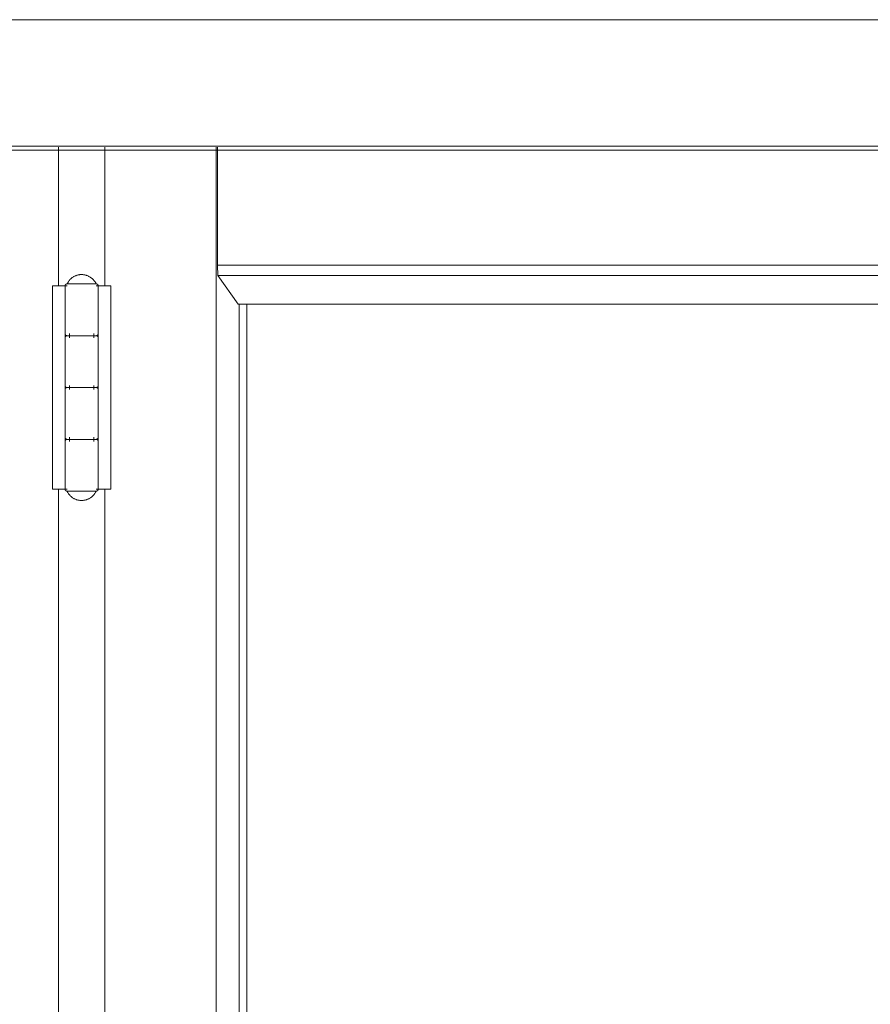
# Model space of a CAD drawing. Header units: inches. Extents: x 424 to 2043, y -237 to 445.
# Tile 902 of 965: x 983.008 to 983.418, y 224.475 to 224.95. Entities that reach past the tile are written whole.
import ezdxf

# ---------------------------------------------------------------- set-up
doc = ezdxf.new("R2010")
doc.units = ezdxf.units.IN
doc.header["$MEASUREMENT"] = 0
doc.layers.add('A-DOOR', color=31, linetype='Continuous', lineweight=9)
doc.layers.add('A-WALL', color=113, linetype='Continuous', lineweight=9)

# ---------------------------------------------------------------- blocks, each defined once
blk = doc.blocks.new('5-panel_Bi-fold_external_door_10806 - Type 1-V66-Section 2')
at = {"layer": 'A-DOOR'}
for p, q in [((26.71178, 8.4), (31.62378, 8.4)), ((26.71178, 8.33902), (31.62378, 8.33902)), ((26.71178, 8.337), (31.62378, 8.337)), ((28.95766, 8.27154), (28.95766, 8.33857)), ((28.98006, 8.33857), (28.98006, 8.27154)), ((29.0338, 8.33857), (29.0338, 7.1)), ((29.0345, 8.28156), (29.0345, 8.33857)), ((29.03456, 8.27659), (29.0345, 8.28156)), ((29.0345, 8.28156), (29.62013, 8.28156)), ((29.04436, 8.26274), (29.03456, 8.27659)), ((29.03456, 8.27659), (29.62013, 8.27659)), ((28.95483, 8.27154), (28.95911, 8.27154)), ((28.95483, 8.17354), (28.95483, 8.27154)), ((28.95911, 8.27154), (28.96086, 8.27154)), ((28.96086, 8.27154), (28.96086, 8.24854)), ((28.96086, 8.27154), (28.96184, 8.27154)), ((28.96086, 8.17354), (28.96086, 8.27154)), ((28.96886, 8.27254), (28.9628, 8.27254)), ((28.97492, 8.27254), (28.96886, 8.27254)), ((28.97588, 8.27154), (28.97686, 8.27154)), ((28.97686, 8.24854), (28.97686, 8.27154)), ((28.97686, 8.27154), (28.97862, 8.27154)), ((28.97686, 8.27154), (28.97686, 8.17354)), ((28.97862, 8.27154), (28.98289, 8.27154)), ((28.98289, 8.27154), (28.98289, 8.17354)), ((29.04436, 8.26274), (29.62013, 8.26274)), ((29.04495, 8.26274), (29.04495, 7.1)), ((29.04852, 8.26274), (29.04852, 7.1)), ((28.96086, 8.24654), (28.96086, 8.22354)), ((28.96886, 8.24754), (28.9628, 8.24754)), ((28.9628, 8.24754), (28.96886, 8.24754)), ((28.96304, 8.24654), (28.96304, 8.24854)), ((28.96886, 8.24754), (28.97492, 8.24754)), ((28.97492, 8.24754), (28.96886, 8.24754)), ((28.97469, 8.24854), (28.97469, 8.24654)), ((28.97686, 8.22354), (28.97686, 8.24654)), ((28.96304, 8.22154), (28.96304, 8.22354)), ((28.97469, 8.22354), (28.97469, 8.22154)), ((28.96086, 8.22154), (28.96086, 8.19854)), ((28.96886, 8.22254), (28.9628, 8.22254)), ((28.9628, 8.22254), (28.96886, 8.22254)), ((28.96886, 8.22254), (28.97492, 8.22254)), ((28.97492, 8.22254), (28.96886, 8.22254)), ((28.97686, 8.19854), (28.97686, 8.22154)), ((28.96086, 8.19654), (28.96086, 8.17354)), ((28.96886, 8.19754), (28.9628, 8.19754)), ((28.9628, 8.19754), (28.96886, 8.19754)), ((28.96304, 8.19654), (28.96304, 8.19854)), ((28.96886, 8.19754), (28.97492, 8.19754)), ((28.97492, 8.19754), (28.96886, 8.19754)), ((28.97469, 8.19854), (28.97469, 8.19654)), ((28.97686, 8.17354), (28.97686, 8.19654)), ((28.95911, 8.17354), (28.95483, 8.17354)), ((28.95766, 7.1), (28.95766, 8.17354)), ((28.96086, 8.17354), (28.95911, 8.17354)), ((28.96184, 8.17354), (28.96086, 8.17354)), ((28.9628, 8.17254), (28.96886, 8.17254)), ((28.96886, 8.17254), (28.97492, 8.17254)), ((28.97686, 8.17354), (28.97588, 8.17354)), ((28.97862, 8.17354), (28.97686, 8.17354)), ((28.98289, 8.17354), (28.97862, 8.17354)), ((28.98006, 8.17354), (28.98006, 7.1))]:
    blk.add_line(p, q, dxfattribs=at)
at = {"layer": 'A-DOOR', "flags": 128}
for points in [[(28.96186, 8.27254), (28.96199, 8.27282), (28.96214, 8.27309), (28.96229, 8.27335), (28.96246, 8.27361), (28.96263, 8.27387), (28.96282, 8.27411), (28.96302, 8.27435), (28.96322, 8.27458), (28.96343, 8.2748), (28.96366, 8.27501), (28.96389, 8.27522), (28.96413, 8.27541), (28.96437, 8.2756), (28.96463, 8.27577), (28.96489, 8.27593), (28.96515, 8.27609), (28.96543, 8.27623), (28.9657, 8.27636), (28.96599, 8.27648), (28.96628, 8.27659), (28.96657, 8.27669), (28.96686, 8.27678), (28.96716, 8.27685), (28.96746, 8.27691), (28.96777, 8.27696), (28.96807, 8.277), (28.96838, 8.27702), (28.96869, 8.27704), (28.96886, 8.27704)], [(28.96886, 8.27704), (28.96917, 8.27703), (28.96948, 8.27701), (28.96978, 8.27698), (28.97009, 8.27694), (28.97039, 8.27689), (28.97069, 8.27682), (28.97099, 8.27674), (28.97128, 8.27665), (28.97157, 8.27655), (28.97186, 8.27643), (28.97214, 8.27631), (28.97241, 8.27617), (28.97268, 8.27602), (28.97295, 8.27586), (28.97321, 8.2757), (28.97346, 8.27552), (28.9737, 8.27533), (28.97393, 8.27513), (28.97416, 8.27492), (28.97438, 8.27471), (28.97459, 8.27448), (28.97479, 8.27425), (28.97498, 8.27401), (28.97516, 8.27376), (28.97534, 8.2735), (28.9755, 8.27324), (28.97565, 8.27297), (28.97579, 8.2727), (28.97586, 8.27254)], [(28.96086, 8.27154), (28.96086, 8.27158), (28.96086, 8.27162), (28.96087, 8.27166), (28.96087, 8.2717), (28.96088, 8.27174), (28.96089, 8.27178), (28.9609, 8.27182), (28.96091, 8.27185), (28.96092, 8.27189), (28.96094, 8.27193), (28.96096, 8.27197), (28.96097, 8.272), (28.96099, 8.27204), (28.96101, 8.27207), (28.96104, 8.2721), (28.96106, 8.27214), (28.96108, 8.27217), (28.96111, 8.2722), (28.96114, 8.27223), (28.96116, 8.27226), (28.96119, 8.27228), (28.96122, 8.27231), (28.96125, 8.27233), (28.96129, 8.27236), (28.96132, 8.27238), (28.96135, 8.2724), (28.96139, 8.27242), (28.96142, 8.27244), (28.96146, 8.27246), (28.9615, 8.27247), (28.96154, 8.27248), (28.96157, 8.2725), (28.96161, 8.27251), (28.96165, 8.27252), (28.96169, 8.27252), (28.96173, 8.27253), (28.96177, 8.27253), (28.96181, 8.27254), (28.96185, 8.27254), (28.96186, 8.27254)], [(28.96886, 8.27254), (28.96858, 8.27254), (28.9683, 8.27254), (28.96802, 8.27254), (28.96775, 8.27254), (28.96747, 8.27254), (28.9672, 8.27254), (28.96693, 8.27254), (28.96666, 8.27254), (28.96639, 8.27254), (28.96613, 8.27254), (28.96588, 8.27254), (28.96563, 8.27254), (28.96538, 8.27254), (28.96514, 8.27254), (28.96491, 8.27254), (28.96468, 8.27254), (28.96446, 8.27254), (28.96424, 8.27254), (28.96404, 8.27254), (28.96384, 8.27254), (28.96365, 8.27254), (28.96347, 8.27254), (28.96329, 8.27254), (28.96313, 8.27254), (28.96297, 8.27254), (28.96282, 8.27254), (28.96269, 8.27254), (28.96256, 8.27254), (28.96244, 8.27254), (28.96234, 8.27254), (28.96224, 8.27254), (28.96215, 8.27254), (28.96208, 8.27254), (28.96202, 8.27254), (28.96196, 8.27254), (28.96192, 8.27254), (28.96189, 8.27254), (28.96187, 8.27254), (28.96186, 8.27254)], [(28.96186, 8.27254), (28.96187, 8.27254), (28.96188, 8.27254), (28.96191, 8.27254), (28.96195, 8.27254), (28.962, 8.27254), (28.96206, 8.27254), (28.96213, 8.27254), (28.96222, 8.27254), (28.96231, 8.27254), (28.96241, 8.27254), (28.96253, 8.27254), (28.96265, 8.27254), (28.96279, 8.27254), (28.96293, 8.27254), (28.96308, 8.27254), (28.96325, 8.27254), (28.96342, 8.27254)], [(28.97586, 8.27254), (28.97586, 8.27254), (28.97584, 8.27254), (28.97581, 8.27254), (28.97577, 8.27254), (28.97572, 8.27254), (28.97566, 8.27254), (28.97559, 8.27254), (28.97551, 8.27254), (28.97541, 8.27254), (28.97531, 8.27254), (28.97519, 8.27254), (28.97507, 8.27254), (28.97494, 8.27254), (28.97479, 8.27254), (28.97464, 8.27254), (28.97448, 8.27254), (28.9743, 8.27254), (28.97412, 8.27254), (28.97393, 8.27254), (28.97374, 8.27254), (28.97353, 8.27254), (28.97332, 8.27254), (28.9731, 8.27254), (28.97288, 8.27254), (28.97264, 8.27254), (28.9724, 8.27254), (28.97216, 8.27254), (28.97191, 8.27254), (28.97166, 8.27254), (28.9714, 8.27254), (28.97113, 8.27254), (28.97087, 8.27254), (28.9706, 8.27254), (28.97033, 8.27254), (28.97005, 8.27254), (28.96977, 8.27254), (28.9695, 8.27254), (28.96922, 8.27254), (28.96894, 8.27254), (28.96886, 8.27254)], [(28.97443, 8.27254), (28.9746, 8.27254), (28.97475, 8.27254), (28.9749, 8.27254), (28.97503, 8.27254), (28.97516, 8.27254), (28.97528, 8.27254), (28.97538, 8.27254), (28.97548, 8.27254), (28.97557, 8.27254), (28.97564, 8.27254), (28.97571, 8.27254), (28.97576, 8.27254), (28.9758, 8.27254), (28.97583, 8.27254), (28.97585, 8.27254), (28.97586, 8.27254)], [(28.97586, 8.27254), (28.9759, 8.27254), (28.97594, 8.27254), (28.97598, 8.27253), (28.97602, 8.27253), (28.97606, 8.27252), (28.9761, 8.27251), (28.97614, 8.2725), (28.97618, 8.27249), (28.97621, 8.27247), (28.97625, 8.27246), (28.97629, 8.27244), (28.97632, 8.27243), (28.97636, 8.27241), (28.97639, 8.27239), (28.97643, 8.27236), (28.97646, 8.27234), (28.97649, 8.27232), (28.97652, 8.27229), (28.97655, 8.27226), (28.97658, 8.27224), (28.97661, 8.27221), (28.97663, 8.27218), (28.97666, 8.27214), (28.97668, 8.27211), (28.9767, 8.27208), (28.97672, 8.27205), (28.97674, 8.27201), (28.97676, 8.27197), (28.97678, 8.27194), (28.97679, 8.2719), (28.97681, 8.27186), (28.97682, 8.27183), (28.97683, 8.27179), (28.97684, 8.27175), (28.97685, 8.27171), (28.97685, 8.27167), (28.97686, 8.27163), (28.97686, 8.27159), (28.97686, 8.27155), (28.97686, 8.27154)], [(28.96186, 8.24754), (28.96182, 8.24754), (28.96178, 8.24754), (28.96174, 8.24755), (28.9617, 8.24755), (28.96166, 8.24756), (28.96162, 8.24757), (28.96158, 8.24758), (28.96155, 8.24759), (28.96151, 8.2476), (28.96147, 8.24762), (28.96143, 8.24763), (28.9614, 8.24765), (28.96136, 8.24767), (28.96133, 8.24769), (28.9613, 8.24771), (28.96126, 8.24774), (28.96123, 8.24776), (28.9612, 8.24779), (28.96117, 8.24781), (28.96114, 8.24784), (28.96112, 8.24787), (28.96109, 8.2479), (28.96107, 8.24793), (28.96104, 8.24797), (28.96102, 8.248), (28.961, 8.24803), (28.96098, 8.24807), (28.96096, 8.2481), (28.96094, 8.24814), (28.96093, 8.24818), (28.96091, 8.24821), (28.9609, 8.24825), (28.96089, 8.24829), (28.96088, 8.24833), (28.96088, 8.24837), (28.96087, 8.24841), (28.96086, 8.24845), (28.96086, 8.24849), (28.96086, 8.24853), (28.96086, 8.24854)], [(28.96086, 8.24654), (28.96086, 8.24658), (28.96086, 8.24662), (28.96087, 8.24666), (28.96087, 8.2467), (28.96088, 8.24674), (28.96089, 8.24678), (28.9609, 8.24682), (28.96091, 8.24685), (28.96092, 8.24689), (28.96094, 8.24693), (28.96096, 8.24697), (28.96097, 8.247), (28.96099, 8.24704), (28.96101, 8.24707), (28.96104, 8.2471), (28.96106, 8.24714), (28.96108, 8.24717), (28.96111, 8.2472), (28.96114, 8.24723), (28.96116, 8.24726), (28.96119, 8.24728), (28.96122, 8.24731), (28.96125, 8.24733), (28.96129, 8.24736), (28.96132, 8.24738), (28.96135, 8.2474), (28.96139, 8.24742), (28.96142, 8.24744), (28.96146, 8.24746), (28.9615, 8.24747), (28.96154, 8.24748), (28.96157, 8.2475), (28.96161, 8.24751), (28.96165, 8.24752), (28.96169, 8.24752), (28.96173, 8.24753), (28.96177, 8.24753), (28.96181, 8.24754), (28.96185, 8.24754), (28.96186, 8.24754)], [(28.96886, 8.24754), (28.96858, 8.24754), (28.9683, 8.24754), (28.96802, 8.24754), (28.96775, 8.24754), (28.96747, 8.24754), (28.9672, 8.24754), (28.96693, 8.24754), (28.96666, 8.24754), (28.96639, 8.24754), (28.96613, 8.24754), (28.96588, 8.24754), (28.96563, 8.24754), (28.96538, 8.24754), (28.96514, 8.24754), (28.96491, 8.24754), (28.96468, 8.24754), (28.96446, 8.24754), (28.96424, 8.24754), (28.96404, 8.24754), (28.96384, 8.24754), (28.96365, 8.24754), (28.96347, 8.24754), (28.96329, 8.24754), (28.96313, 8.24754), (28.96297, 8.24754), (28.96282, 8.24754), (28.96269, 8.24754), (28.96256, 8.24754), (28.96244, 8.24754), (28.96234, 8.24754), (28.96224, 8.24754), (28.96215, 8.24754), (28.96208, 8.24754), (28.96202, 8.24754), (28.96196, 8.24754), (28.96192, 8.24754), (28.96189, 8.24754), (28.96187, 8.24754), (28.96186, 8.24754)], [(28.96186, 8.24754), (28.96187, 8.24754), (28.96188, 8.24754), (28.96191, 8.24754), (28.96195, 8.24754), (28.962, 8.24754), (28.96206, 8.24754), (28.96213, 8.24754), (28.96222, 8.24754), (28.96231, 8.24754), (28.96241, 8.24754), (28.96253, 8.24754), (28.96265, 8.24754), (28.96279, 8.24754), (28.96293, 8.24754), (28.96308, 8.24754), (28.96325, 8.24754), (28.96342, 8.24754), (28.9636, 8.24754), (28.96379, 8.24754), (28.96398, 8.24754), (28.96419, 8.24754), (28.9644, 8.24754), (28.96462, 8.24754), (28.96485, 8.24754), (28.96508, 8.24754), (28.96532, 8.24754), (28.96556, 8.24754), (28.96581, 8.24754), (28.96607, 8.24754), (28.96632, 8.24754), (28.96659, 8.24754), (28.96685, 8.24754), (28.96712, 8.24754), (28.9674, 8.24754), (28.96767, 8.24754), (28.96795, 8.24754), (28.96823, 8.24754), (28.96851, 8.24754), (28.96879, 8.24754), (28.96886, 8.24754)], [(28.96886, 8.24754), (28.96858, 8.24754), (28.9683, 8.24754), (28.96802, 8.24754), (28.96775, 8.24754), (28.96747, 8.24754), (28.9672, 8.24754), (28.96693, 8.24754), (28.96666, 8.24754), (28.96639, 8.24754), (28.96613, 8.24754), (28.96588, 8.24754), (28.96563, 8.24754), (28.96538, 8.24754), (28.96514, 8.24754), (28.96491, 8.24754), (28.96468, 8.24754), (28.96446, 8.24754), (28.96424, 8.24754), (28.96404, 8.24754), (28.96384, 8.24754), (28.96365, 8.24754), (28.96347, 8.24754), (28.96329, 8.24754), (28.96313, 8.24754), (28.96297, 8.24754), (28.96282, 8.24754), (28.96269, 8.24754), (28.96256, 8.24754), (28.96244, 8.24754), (28.96234, 8.24754), (28.96224, 8.24754), (28.96215, 8.24754), (28.96208, 8.24754), (28.96202, 8.24754), (28.96196, 8.24754), (28.96192, 8.24754), (28.96189, 8.24754), (28.96187, 8.24754), (28.96186, 8.24754)], [(28.96186, 8.24754), (28.96187, 8.24754), (28.96188, 8.24754), (28.96191, 8.24754), (28.96195, 8.24754), (28.962, 8.24754), (28.96206, 8.24754), (28.96213, 8.24754), (28.96222, 8.24754), (28.96231, 8.24754), (28.96241, 8.24754), (28.96253, 8.24754), (28.96265, 8.24754), (28.96279, 8.24754), (28.96293, 8.24754), (28.96308, 8.24754), (28.96325, 8.24754), (28.96342, 8.24754), (28.9636, 8.24754), (28.96379, 8.24754), (28.96398, 8.24754), (28.96419, 8.24754), (28.9644, 8.24754), (28.96462, 8.24754), (28.96485, 8.24754), (28.96508, 8.24754), (28.96532, 8.24754), (28.96556, 8.24754), (28.96581, 8.24754), (28.96607, 8.24754), (28.96632, 8.24754), (28.96659, 8.24754), (28.96685, 8.24754), (28.96712, 8.24754), (28.9674, 8.24754), (28.96767, 8.24754), (28.96795, 8.24754), (28.96823, 8.24754), (28.96851, 8.24754), (28.96879, 8.24754), (28.96886, 8.24754)], [(28.96886, 8.24754), (28.96914, 8.24754), (28.96942, 8.24754), (28.9697, 8.24754), (28.96998, 8.24754), (28.97025, 8.24754), (28.97052, 8.24754), (28.9708, 8.24754), (28.97106, 8.24754), (28.97133, 8.24754), (28.97159, 8.24754), (28.97184, 8.24754), (28.97209, 8.24754), (28.97234, 8.24754), (28.97258, 8.24754), (28.97281, 8.24754), (28.97304, 8.24754), (28.97326, 8.24754), (28.97348, 8.24754), (28.97368, 8.24754), (28.97388, 8.24754), (28.97407, 8.24754), (28.97426, 8.24754), (28.97443, 8.24754), (28.9746, 8.24754), (28.97475, 8.24754), (28.9749, 8.24754), (28.97503, 8.24754), (28.97516, 8.24754), (28.97528, 8.24754), (28.97538, 8.24754), (28.97548, 8.24754), (28.97557, 8.24754), (28.97564, 8.24754), (28.97571, 8.24754), (28.97576, 8.24754), (28.9758, 8.24754), (28.97583, 8.24754), (28.97585, 8.24754), (28.97586, 8.24754)], [(28.97586, 8.24754), (28.97586, 8.24754), (28.97584, 8.24754), (28.97581, 8.24754), (28.97577, 8.24754), (28.97572, 8.24754), (28.97566, 8.24754), (28.97559, 8.24754), (28.97551, 8.24754), (28.97541, 8.24754), (28.97531, 8.24754), (28.97519, 8.24754), (28.97507, 8.24754), (28.97494, 8.24754), (28.97479, 8.24754), (28.97464, 8.24754), (28.97448, 8.24754), (28.9743, 8.24754), (28.97412, 8.24754), (28.97393, 8.24754), (28.97374, 8.24754), (28.97353, 8.24754), (28.97332, 8.24754), (28.9731, 8.24754), (28.97288, 8.24754), (28.97264, 8.24754), (28.9724, 8.24754), (28.97216, 8.24754), (28.97191, 8.24754), (28.97166, 8.24754), (28.9714, 8.24754), (28.97113, 8.24754), (28.97087, 8.24754), (28.9706, 8.24754), (28.97033, 8.24754), (28.97005, 8.24754), (28.96977, 8.24754), (28.9695, 8.24754), (28.96922, 8.24754), (28.96894, 8.24754), (28.96886, 8.24754)], [(28.96886, 8.24754), (28.96914, 8.24754), (28.96942, 8.24754), (28.9697, 8.24754), (28.96998, 8.24754), (28.97025, 8.24754), (28.97052, 8.24754), (28.9708, 8.24754), (28.97106, 8.24754), (28.97133, 8.24754), (28.97159, 8.24754), (28.97184, 8.24754), (28.97209, 8.24754), (28.97234, 8.24754), (28.97258, 8.24754), (28.97281, 8.24754), (28.97304, 8.24754), (28.97326, 8.24754), (28.97348, 8.24754), (28.97368, 8.24754), (28.97388, 8.24754), (28.97407, 8.24754), (28.97426, 8.24754), (28.97443, 8.24754), (28.9746, 8.24754), (28.97475, 8.24754), (28.9749, 8.24754), (28.97503, 8.24754), (28.97516, 8.24754), (28.97528, 8.24754), (28.97538, 8.24754), (28.97548, 8.24754), (28.97557, 8.24754), (28.97564, 8.24754), (28.97571, 8.24754), (28.97576, 8.24754), (28.9758, 8.24754), (28.97583, 8.24754), (28.97585, 8.24754), (28.97586, 8.24754)], [(28.97586, 8.24754), (28.97586, 8.24754), (28.97584, 8.24754), (28.97581, 8.24754), (28.97577, 8.24754), (28.97572, 8.24754), (28.97566, 8.24754), (28.97559, 8.24754), (28.97551, 8.24754), (28.97541, 8.24754), (28.97531, 8.24754), (28.97519, 8.24754), (28.97507, 8.24754), (28.97494, 8.24754), (28.97479, 8.24754), (28.97464, 8.24754), (28.97448, 8.24754), (28.9743, 8.24754), (28.97412, 8.24754), (28.97393, 8.24754), (28.97374, 8.24754), (28.97353, 8.24754), (28.97332, 8.24754), (28.9731, 8.24754), (28.97288, 8.24754), (28.97264, 8.24754), (28.9724, 8.24754), (28.97216, 8.24754), (28.97191, 8.24754), (28.97166, 8.24754), (28.9714, 8.24754), (28.97113, 8.24754), (28.97087, 8.24754), (28.9706, 8.24754), (28.97033, 8.24754), (28.97005, 8.24754), (28.96977, 8.24754), (28.9695, 8.24754), (28.96922, 8.24754), (28.96894, 8.24754), (28.96886, 8.24754)], [(28.97686, 8.24854), (28.97686, 8.2485), (28.97686, 8.24846), (28.97685, 8.24842), (28.97685, 8.24838), (28.97684, 8.24834), (28.97683, 8.2483), (28.97682, 8.24826), (28.97681, 8.24822), (28.9768, 8.24819), (28.97678, 8.24815), (28.97677, 8.24811), (28.97675, 8.24808), (28.97673, 8.24804), (28.97671, 8.24801), (28.97669, 8.24797), (28.97666, 8.24794), (28.97664, 8.24791), (28.97661, 8.24788), (28.97659, 8.24785), (28.97656, 8.24782), (28.97653, 8.24779), (28.9765, 8.24777), (28.97647, 8.24774), (28.97643, 8.24772), (28.9764, 8.2477), (28.97637, 8.24768), (28.97633, 8.24766), (28.9763, 8.24764), (28.97626, 8.24762), (28.97622, 8.24761), (28.97619, 8.24759), (28.97615, 8.24758), (28.97611, 8.24757), (28.97607, 8.24756), (28.97603, 8.24755), (28.97599, 8.24755), (28.97595, 8.24754), (28.97591, 8.24754), (28.97587, 8.24754), (28.97586, 8.24754)], [(28.97586, 8.24754), (28.9759, 8.24754), (28.97594, 8.24754), (28.97598, 8.24753), (28.97602, 8.24753), (28.97606, 8.24752), (28.9761, 8.24751), (28.97614, 8.2475), (28.97618, 8.24749), (28.97621, 8.24747), (28.97625, 8.24746), (28.97629, 8.24744), (28.97632, 8.24743), (28.97636, 8.24741), (28.97639, 8.24739), (28.97643, 8.24736), (28.97646, 8.24734), (28.97649, 8.24732), (28.97652, 8.24729), (28.97655, 8.24726), (28.97658, 8.24724), (28.97661, 8.24721), (28.97663, 8.24718), (28.97666, 8.24714), (28.97668, 8.24711), (28.9767, 8.24708), (28.97672, 8.24705), (28.97674, 8.24701), (28.97676, 8.24697), (28.97678, 8.24694), (28.97679, 8.2469), (28.97681, 8.24686), (28.97682, 8.24683), (28.97683, 8.24679), (28.97684, 8.24675), (28.97685, 8.24671), (28.97685, 8.24667), (28.97686, 8.24663), (28.97686, 8.24659), (28.97686, 8.24655), (28.97686, 8.24654)], [(28.96186, 8.22254), (28.96182, 8.22254), (28.96178, 8.22254), (28.96174, 8.22255), (28.9617, 8.22255), (28.96166, 8.22256), (28.96162, 8.22257), (28.96158, 8.22258), (28.96155, 8.22259), (28.96151, 8.2226), (28.96147, 8.22262), (28.96143, 8.22263), (28.9614, 8.22265), (28.96136, 8.22267), (28.96133, 8.22269), (28.9613, 8.22271), (28.96126, 8.22274), (28.96123, 8.22276), (28.9612, 8.22279), (28.96117, 8.22281), (28.96114, 8.22284), (28.96112, 8.22287), (28.96109, 8.2229), (28.96107, 8.22293), (28.96104, 8.22297), (28.96102, 8.223), (28.961, 8.22303), (28.96098, 8.22307), (28.96096, 8.2231), (28.96094, 8.22314), (28.96093, 8.22318), (28.96091, 8.22321), (28.9609, 8.22325), (28.96089, 8.22329), (28.96088, 8.22333), (28.96088, 8.22337), (28.96087, 8.22341), (28.96086, 8.22345), (28.96086, 8.22349), (28.96086, 8.22353), (28.96086, 8.22354)], [(28.97686, 8.22354), (28.97686, 8.2235), (28.97686, 8.22346), (28.97685, 8.22342), (28.97685, 8.22338), (28.97684, 8.22334), (28.97683, 8.2233), (28.97682, 8.22326), (28.97681, 8.22322), (28.9768, 8.22319), (28.97678, 8.22315), (28.97677, 8.22311), (28.97675, 8.22308), (28.97673, 8.22304), (28.97671, 8.22301), (28.97669, 8.22297), (28.97666, 8.22294), (28.97664, 8.22291), (28.97661, 8.22288), (28.97659, 8.22285), (28.97656, 8.22282), (28.97653, 8.22279), (28.9765, 8.22277), (28.97647, 8.22274), (28.97643, 8.22272), (28.9764, 8.2227), (28.97637, 8.22268), (28.97633, 8.22266), (28.9763, 8.22264), (28.97626, 8.22262), (28.97622, 8.22261), (28.97619, 8.22259), (28.97615, 8.22258), (28.97611, 8.22257), (28.97607, 8.22256), (28.97603, 8.22255), (28.97599, 8.22255), (28.97595, 8.22254), (28.97591, 8.22254), (28.97587, 8.22254), (28.97586, 8.22254)], [(28.96086, 8.22154), (28.96086, 8.22158), (28.96086, 8.22162), (28.96087, 8.22166), (28.96087, 8.2217), (28.96088, 8.22174), (28.96089, 8.22178), (28.9609, 8.22182), (28.96091, 8.22185), (28.96092, 8.22189), (28.96094, 8.22193), (28.96096, 8.22197), (28.96097, 8.222), (28.96099, 8.22204), (28.96101, 8.22207), (28.96104, 8.2221), (28.96106, 8.22214), (28.96108, 8.22217), (28.96111, 8.2222), (28.96114, 8.22223), (28.96116, 8.22226), (28.96119, 8.22228), (28.96122, 8.22231), (28.96125, 8.22233), (28.96129, 8.22236), (28.96132, 8.22238), (28.96135, 8.2224), (28.96139, 8.22242), (28.96142, 8.22244), (28.96146, 8.22246), (28.9615, 8.22247), (28.96154, 8.22248), (28.96157, 8.2225), (28.96161, 8.22251), (28.96165, 8.22252), (28.96169, 8.22252), (28.96173, 8.22253), (28.96177, 8.22253), (28.96181, 8.22254), (28.96185, 8.22254), (28.96186, 8.22254)], [(28.96886, 8.22254), (28.96858, 8.22254), (28.9683, 8.22254), (28.96802, 8.22254), (28.96775, 8.22254), (28.96747, 8.22254), (28.9672, 8.22254), (28.96693, 8.22254), (28.96666, 8.22254), (28.96639, 8.22254), (28.96613, 8.22254), (28.96588, 8.22254), (28.96563, 8.22254), (28.96538, 8.22254), (28.96514, 8.22254), (28.96491, 8.22254), (28.96468, 8.22254), (28.96446, 8.22254), (28.96424, 8.22254), (28.96404, 8.22254), (28.96384, 8.22254), (28.96365, 8.22254), (28.96347, 8.22254), (28.96329, 8.22254), (28.96313, 8.22254), (28.96297, 8.22254), (28.96282, 8.22254), (28.96269, 8.22254), (28.96256, 8.22254), (28.96244, 8.22254), (28.96234, 8.22254), (28.96224, 8.22254), (28.96215, 8.22254), (28.96208, 8.22254), (28.96202, 8.22254), (28.96196, 8.22254), (28.96192, 8.22254), (28.96189, 8.22254), (28.96187, 8.22254), (28.96186, 8.22254)], [(28.96186, 8.22254), (28.96187, 8.22254), (28.96188, 8.22254), (28.96191, 8.22254), (28.96195, 8.22254), (28.962, 8.22254), (28.96206, 8.22254), (28.96213, 8.22254), (28.96222, 8.22254), (28.96231, 8.22254), (28.96241, 8.22254), (28.96253, 8.22254), (28.96265, 8.22254), (28.96279, 8.22254), (28.96293, 8.22254), (28.96308, 8.22254), (28.96325, 8.22254), (28.96342, 8.22254), (28.9636, 8.22254), (28.96379, 8.22254), (28.96398, 8.22254), (28.96419, 8.22254), (28.9644, 8.22254), (28.96462, 8.22254), (28.96485, 8.22254), (28.96508, 8.22254), (28.96532, 8.22254), (28.96556, 8.22254), (28.96581, 8.22254), (28.96607, 8.22254), (28.96632, 8.22254), (28.96659, 8.22254), (28.96685, 8.22254), (28.96712, 8.22254), (28.9674, 8.22254), (28.96767, 8.22254), (28.96795, 8.22254), (28.96823, 8.22254), (28.96851, 8.22254), (28.96879, 8.22254), (28.96886, 8.22254)], [(28.96886, 8.22254), (28.96858, 8.22254), (28.9683, 8.22254), (28.96802, 8.22254), (28.96775, 8.22254), (28.96747, 8.22254), (28.9672, 8.22254), (28.96693, 8.22254), (28.96666, 8.22254), (28.96639, 8.22254), (28.96613, 8.22254), (28.96588, 8.22254), (28.96563, 8.22254), (28.96538, 8.22254), (28.96514, 8.22254), (28.96491, 8.22254), (28.96468, 8.22254), (28.96446, 8.22254), (28.96424, 8.22254), (28.96404, 8.22254), (28.96384, 8.22254), (28.96365, 8.22254), (28.96347, 8.22254), (28.96329, 8.22254), (28.96313, 8.22254), (28.96297, 8.22254), (28.96282, 8.22254), (28.96269, 8.22254), (28.96256, 8.22254), (28.96244, 8.22254), (28.96234, 8.22254), (28.96224, 8.22254), (28.96215, 8.22254), (28.96208, 8.22254), (28.96202, 8.22254), (28.96196, 8.22254), (28.96192, 8.22254), (28.96189, 8.22254), (28.96187, 8.22254), (28.96186, 8.22254)], [(28.96186, 8.22254), (28.96187, 8.22254), (28.96188, 8.22254), (28.96191, 8.22254), (28.96195, 8.22254), (28.962, 8.22254), (28.96206, 8.22254), (28.96213, 8.22254), (28.96222, 8.22254), (28.96231, 8.22254), (28.96241, 8.22254), (28.96253, 8.22254), (28.96265, 8.22254), (28.96279, 8.22254), (28.96293, 8.22254), (28.96308, 8.22254), (28.96325, 8.22254), (28.96342, 8.22254), (28.9636, 8.22254), (28.96379, 8.22254), (28.96398, 8.22254), (28.96419, 8.22254), (28.9644, 8.22254), (28.96462, 8.22254), (28.96485, 8.22254), (28.96508, 8.22254), (28.96532, 8.22254), (28.96556, 8.22254), (28.96581, 8.22254), (28.96607, 8.22254), (28.96632, 8.22254), (28.96659, 8.22254), (28.96685, 8.22254), (28.96712, 8.22254), (28.9674, 8.22254), (28.96767, 8.22254), (28.96795, 8.22254), (28.96823, 8.22254), (28.96851, 8.22254), (28.96879, 8.22254), (28.96886, 8.22254)], [(28.96886, 8.22254), (28.96914, 8.22254), (28.96942, 8.22254), (28.9697, 8.22254), (28.96998, 8.22254), (28.97025, 8.22254), (28.97052, 8.22254), (28.9708, 8.22254), (28.97106, 8.22254), (28.97133, 8.22254), (28.97159, 8.22254), (28.97184, 8.22254), (28.97209, 8.22254), (28.97234, 8.22254), (28.97258, 8.22254), (28.97281, 8.22254), (28.97304, 8.22254), (28.97326, 8.22254), (28.97348, 8.22254), (28.97368, 8.22254), (28.97388, 8.22254), (28.97407, 8.22254), (28.97426, 8.22254), (28.97443, 8.22254), (28.9746, 8.22254), (28.97475, 8.22254), (28.9749, 8.22254), (28.97503, 8.22254), (28.97516, 8.22254), (28.97528, 8.22254), (28.97538, 8.22254), (28.97548, 8.22254), (28.97557, 8.22254), (28.97564, 8.22254), (28.97571, 8.22254), (28.97576, 8.22254), (28.9758, 8.22254), (28.97583, 8.22254), (28.97585, 8.22254), (28.97586, 8.22254)], [(28.97586, 8.22254), (28.97586, 8.22254), (28.97584, 8.22254), (28.97581, 8.22254), (28.97577, 8.22254), (28.97572, 8.22254), (28.97566, 8.22254), (28.97559, 8.22254), (28.97551, 8.22254), (28.97541, 8.22254), (28.97531, 8.22254), (28.97519, 8.22254), (28.97507, 8.22254), (28.97494, 8.22254), (28.97479, 8.22254), (28.97464, 8.22254), (28.97448, 8.22254), (28.9743, 8.22254), (28.97412, 8.22254), (28.97393, 8.22254), (28.97374, 8.22254), (28.97353, 8.22254), (28.97332, 8.22254), (28.9731, 8.22254), (28.97288, 8.22254), (28.97264, 8.22254), (28.9724, 8.22254), (28.97216, 8.22254), (28.97191, 8.22254), (28.97166, 8.22254), (28.9714, 8.22254), (28.97113, 8.22254), (28.97087, 8.22254), (28.9706, 8.22254), (28.97033, 8.22254), (28.97005, 8.22254), (28.96977, 8.22254), (28.9695, 8.22254), (28.96922, 8.22254), (28.96894, 8.22254), (28.96886, 8.22254)], [(28.96886, 8.22254), (28.96914, 8.22254), (28.96942, 8.22254), (28.9697, 8.22254), (28.96998, 8.22254), (28.97025, 8.22254), (28.97052, 8.22254), (28.9708, 8.22254), (28.97106, 8.22254), (28.97133, 8.22254), (28.97159, 8.22254), (28.97184, 8.22254), (28.97209, 8.22254), (28.97234, 8.22254), (28.97258, 8.22254), (28.97281, 8.22254), (28.97304, 8.22254), (28.97326, 8.22254), (28.97348, 8.22254), (28.97368, 8.22254), (28.97388, 8.22254), (28.97407, 8.22254), (28.97426, 8.22254), (28.97443, 8.22254), (28.9746, 8.22254), (28.97475, 8.22254), (28.9749, 8.22254), (28.97503, 8.22254), (28.97516, 8.22254), (28.97528, 8.22254), (28.97538, 8.22254), (28.97548, 8.22254), (28.97557, 8.22254), (28.97564, 8.22254), (28.97571, 8.22254), (28.97576, 8.22254), (28.9758, 8.22254), (28.97583, 8.22254), (28.97585, 8.22254), (28.97586, 8.22254)], [(28.97586, 8.22254), (28.97586, 8.22254), (28.97584, 8.22254), (28.97581, 8.22254), (28.97577, 8.22254), (28.97572, 8.22254), (28.97566, 8.22254), (28.97559, 8.22254), (28.97551, 8.22254), (28.97541, 8.22254), (28.97531, 8.22254), (28.97519, 8.22254), (28.97507, 8.22254), (28.97494, 8.22254), (28.97479, 8.22254), (28.97464, 8.22254), (28.97448, 8.22254), (28.9743, 8.22254), (28.97412, 8.22254), (28.97393, 8.22254), (28.97374, 8.22254), (28.97353, 8.22254), (28.97332, 8.22254), (28.9731, 8.22254), (28.97288, 8.22254), (28.97264, 8.22254), (28.9724, 8.22254), (28.97216, 8.22254), (28.97191, 8.22254), (28.97166, 8.22254), (28.9714, 8.22254), (28.97113, 8.22254), (28.97087, 8.22254), (28.9706, 8.22254), (28.97033, 8.22254), (28.97005, 8.22254), (28.96977, 8.22254), (28.9695, 8.22254), (28.96922, 8.22254), (28.96894, 8.22254), (28.96886, 8.22254)], [(28.97586, 8.22254), (28.9759, 8.22254), (28.97594, 8.22254), (28.97598, 8.22253), (28.97602, 8.22253), (28.97606, 8.22252), (28.9761, 8.22251), (28.97614, 8.2225), (28.97618, 8.22249), (28.97621, 8.22247), (28.97625, 8.22246), (28.97629, 8.22244), (28.97632, 8.22243), (28.97636, 8.22241), (28.97639, 8.22239), (28.97643, 8.22236), (28.97646, 8.22234), (28.97649, 8.22232), (28.97652, 8.22229), (28.97655, 8.22226), (28.97658, 8.22224), (28.97661, 8.22221), (28.97663, 8.22218), (28.97666, 8.22214), (28.97668, 8.22211), (28.9767, 8.22208), (28.97672, 8.22205), (28.97674, 8.22201), (28.97676, 8.22197), (28.97678, 8.22194), (28.97679, 8.2219), (28.97681, 8.22186), (28.97682, 8.22183), (28.97683, 8.22179), (28.97684, 8.22175), (28.97685, 8.22171), (28.97685, 8.22167), (28.97686, 8.22163), (28.97686, 8.22159), (28.97686, 8.22155), (28.97686, 8.22154)], [(28.96186, 8.19754), (28.96182, 8.19754), (28.96178, 8.19754), (28.96174, 8.19755), (28.9617, 8.19755), (28.96166, 8.19756), (28.96162, 8.19757), (28.96158, 8.19758), (28.96155, 8.19759), (28.96151, 8.1976), (28.96147, 8.19762), (28.96143, 8.19763), (28.9614, 8.19765), (28.96136, 8.19767), (28.96133, 8.19769), (28.9613, 8.19771), (28.96126, 8.19774), (28.96123, 8.19776), (28.9612, 8.19779), (28.96117, 8.19781), (28.96114, 8.19784), (28.96112, 8.19787), (28.96109, 8.1979), (28.96107, 8.19793), (28.96104, 8.19797), (28.96102, 8.198), (28.961, 8.19803), (28.96098, 8.19807), (28.96096, 8.1981), (28.96094, 8.19814), (28.96093, 8.19818), (28.96091, 8.19821), (28.9609, 8.19825), (28.96089, 8.19829), (28.96088, 8.19833), (28.96088, 8.19837), (28.96087, 8.19841), (28.96086, 8.19845), (28.96086, 8.19849), (28.96086, 8.19853), (28.96086, 8.19854)], [(28.96086, 8.19654), (28.96086, 8.19658), (28.96086, 8.19662), (28.96087, 8.19666), (28.96087, 8.1967), (28.96088, 8.19674), (28.96089, 8.19678), (28.9609, 8.19682), (28.96091, 8.19685), (28.96092, 8.19689), (28.96094, 8.19693), (28.96096, 8.19697), (28.96097, 8.197), (28.96099, 8.19704), (28.96101, 8.19707), (28.96104, 8.1971), (28.96106, 8.19714), (28.96108, 8.19717), (28.96111, 8.1972), (28.96114, 8.19723), (28.96116, 8.19726), (28.96119, 8.19728), (28.96122, 8.19731), (28.96125, 8.19733), (28.96129, 8.19736), (28.96132, 8.19738), (28.96135, 8.1974), (28.96139, 8.19742), (28.96142, 8.19744), (28.96146, 8.19746), (28.9615, 8.19747), (28.96154, 8.19748), (28.96157, 8.1975), (28.96161, 8.19751), (28.96165, 8.19752), (28.96169, 8.19752), (28.96173, 8.19753), (28.96177, 8.19753), (28.96181, 8.19754), (28.96185, 8.19754), (28.96186, 8.19754)], [(28.96886, 8.19754), (28.96858, 8.19754), (28.9683, 8.19754), (28.96802, 8.19754), (28.96775, 8.19754), (28.96747, 8.19754), (28.9672, 8.19754), (28.96693, 8.19754), (28.96666, 8.19754), (28.96639, 8.19754), (28.96613, 8.19754), (28.96588, 8.19754), (28.96563, 8.19754), (28.96538, 8.19754), (28.96514, 8.19754), (28.96491, 8.19754), (28.96468, 8.19754), (28.96446, 8.19754), (28.96424, 8.19754), (28.96404, 8.19754), (28.96384, 8.19754), (28.96365, 8.19754), (28.96347, 8.19754), (28.96329, 8.19754), (28.96313, 8.19754), (28.96297, 8.19754), (28.96282, 8.19754), (28.96269, 8.19754), (28.96256, 8.19754), (28.96244, 8.19754), (28.96234, 8.19754), (28.96224, 8.19754), (28.96215, 8.19754), (28.96208, 8.19754), (28.96202, 8.19754), (28.96196, 8.19754), (28.96192, 8.19754), (28.96189, 8.19754), (28.96187, 8.19754), (28.96186, 8.19754)], [(28.96186, 8.19754), (28.96187, 8.19754), (28.96188, 8.19754), (28.96191, 8.19754), (28.96195, 8.19754), (28.962, 8.19754), (28.96206, 8.19754), (28.96213, 8.19754), (28.96222, 8.19754), (28.96231, 8.19754), (28.96241, 8.19754), (28.96253, 8.19754), (28.96265, 8.19754), (28.96279, 8.19754), (28.96293, 8.19754), (28.96308, 8.19754), (28.96325, 8.19754), (28.96342, 8.19754), (28.9636, 8.19754), (28.96379, 8.19754), (28.96398, 8.19754), (28.96419, 8.19754), (28.9644, 8.19754), (28.96462, 8.19754), (28.96485, 8.19754), (28.96508, 8.19754), (28.96532, 8.19754), (28.96556, 8.19754), (28.96581, 8.19754), (28.96607, 8.19754), (28.96632, 8.19754), (28.96659, 8.19754), (28.96685, 8.19754), (28.96712, 8.19754), (28.9674, 8.19754), (28.96767, 8.19754), (28.96795, 8.19754), (28.96823, 8.19754), (28.96851, 8.19754), (28.96879, 8.19754), (28.96886, 8.19754)], [(28.96886, 8.19754), (28.96858, 8.19754), (28.9683, 8.19754), (28.96802, 8.19754), (28.96775, 8.19754), (28.96747, 8.19754), (28.9672, 8.19754), (28.96693, 8.19754), (28.96666, 8.19754), (28.96639, 8.19754), (28.96613, 8.19754), (28.96588, 8.19754), (28.96563, 8.19754), (28.96538, 8.19754), (28.96514, 8.19754), (28.96491, 8.19754), (28.96468, 8.19754), (28.96446, 8.19754), (28.96424, 8.19754), (28.96404, 8.19754), (28.96384, 8.19754), (28.96365, 8.19754), (28.96347, 8.19754), (28.96329, 8.19754), (28.96313, 8.19754), (28.96297, 8.19754), (28.96282, 8.19754), (28.96269, 8.19754), (28.96256, 8.19754), (28.96244, 8.19754), (28.96234, 8.19754), (28.96224, 8.19754), (28.96215, 8.19754), (28.96208, 8.19754), (28.96202, 8.19754), (28.96196, 8.19754), (28.96192, 8.19754), (28.96189, 8.19754), (28.96187, 8.19754), (28.96186, 8.19754)], [(28.96186, 8.19754), (28.96187, 8.19754), (28.96188, 8.19754), (28.96191, 8.19754), (28.96195, 8.19754), (28.962, 8.19754), (28.96206, 8.19754), (28.96213, 8.19754), (28.96222, 8.19754), (28.96231, 8.19754), (28.96241, 8.19754), (28.96253, 8.19754), (28.96265, 8.19754), (28.96279, 8.19754), (28.96293, 8.19754), (28.96308, 8.19754), (28.96325, 8.19754), (28.96342, 8.19754), (28.9636, 8.19754), (28.96379, 8.19754), (28.96398, 8.19754), (28.96419, 8.19754), (28.9644, 8.19754), (28.96462, 8.19754), (28.96485, 8.19754), (28.96508, 8.19754), (28.96532, 8.19754), (28.96556, 8.19754), (28.96581, 8.19754), (28.96607, 8.19754), (28.96632, 8.19754), (28.96659, 8.19754), (28.96685, 8.19754), (28.96712, 8.19754), (28.9674, 8.19754), (28.96767, 8.19754), (28.96795, 8.19754), (28.96823, 8.19754), (28.96851, 8.19754), (28.96879, 8.19754), (28.96886, 8.19754)], [(28.96886, 8.19754), (28.96914, 8.19754), (28.96942, 8.19754), (28.9697, 8.19754), (28.96998, 8.19754), (28.97025, 8.19754), (28.97052, 8.19754), (28.9708, 8.19754), (28.97106, 8.19754), (28.97133, 8.19754), (28.97159, 8.19754), (28.97184, 8.19754), (28.97209, 8.19754), (28.97234, 8.19754), (28.97258, 8.19754), (28.97281, 8.19754), (28.97304, 8.19754), (28.97326, 8.19754), (28.97348, 8.19754), (28.97368, 8.19754), (28.97388, 8.19754), (28.97407, 8.19754), (28.97426, 8.19754), (28.97443, 8.19754), (28.9746, 8.19754), (28.97475, 8.19754), (28.9749, 8.19754), (28.97503, 8.19754), (28.97516, 8.19754), (28.97528, 8.19754), (28.97538, 8.19754), (28.97548, 8.19754), (28.97557, 8.19754), (28.97564, 8.19754), (28.97571, 8.19754), (28.97576, 8.19754), (28.9758, 8.19754), (28.97583, 8.19754), (28.97585, 8.19754), (28.97586, 8.19754)], [(28.97586, 8.19754), (28.97586, 8.19754), (28.97584, 8.19754), (28.97581, 8.19754), (28.97577, 8.19754), (28.97572, 8.19754), (28.97566, 8.19754), (28.97559, 8.19754), (28.97551, 8.19754), (28.97541, 8.19754), (28.97531, 8.19754), (28.97519, 8.19754), (28.97507, 8.19754), (28.97494, 8.19754), (28.97479, 8.19754), (28.97464, 8.19754), (28.97448, 8.19754), (28.9743, 8.19754), (28.97412, 8.19754), (28.97393, 8.19754), (28.97374, 8.19754), (28.97353, 8.19754), (28.97332, 8.19754), (28.9731, 8.19754), (28.97288, 8.19754), (28.97264, 8.19754), (28.9724, 8.19754), (28.97216, 8.19754), (28.97191, 8.19754), (28.97166, 8.19754), (28.9714, 8.19754), (28.97113, 8.19754), (28.97087, 8.19754), (28.9706, 8.19754), (28.97033, 8.19754), (28.97005, 8.19754), (28.96977, 8.19754), (28.9695, 8.19754), (28.96922, 8.19754), (28.96894, 8.19754), (28.96886, 8.19754)], [(28.96886, 8.19754), (28.96914, 8.19754), (28.96942, 8.19754), (28.9697, 8.19754), (28.96998, 8.19754), (28.97025, 8.19754), (28.97052, 8.19754), (28.9708, 8.19754), (28.97106, 8.19754), (28.97133, 8.19754), (28.97159, 8.19754), (28.97184, 8.19754), (28.97209, 8.19754), (28.97234, 8.19754), (28.97258, 8.19754), (28.97281, 8.19754), (28.97304, 8.19754), (28.97326, 8.19754), (28.97348, 8.19754), (28.97368, 8.19754), (28.97388, 8.19754), (28.97407, 8.19754), (28.97426, 8.19754), (28.97443, 8.19754), (28.9746, 8.19754), (28.97475, 8.19754), (28.9749, 8.19754), (28.97503, 8.19754), (28.97516, 8.19754), (28.97528, 8.19754), (28.97538, 8.19754), (28.97548, 8.19754), (28.97557, 8.19754), (28.97564, 8.19754), (28.97571, 8.19754), (28.97576, 8.19754), (28.9758, 8.19754), (28.97583, 8.19754), (28.97585, 8.19754), (28.97586, 8.19754)], [(28.97586, 8.19754), (28.97586, 8.19754), (28.97584, 8.19754), (28.97581, 8.19754), (28.97577, 8.19754), (28.97572, 8.19754), (28.97566, 8.19754), (28.97559, 8.19754), (28.97551, 8.19754), (28.97541, 8.19754), (28.97531, 8.19754), (28.97519, 8.19754), (28.97507, 8.19754), (28.97494, 8.19754), (28.97479, 8.19754), (28.97464, 8.19754), (28.97448, 8.19754), (28.9743, 8.19754), (28.97412, 8.19754), (28.97393, 8.19754), (28.97374, 8.19754), (28.97353, 8.19754), (28.97332, 8.19754), (28.9731, 8.19754), (28.97288, 8.19754), (28.97264, 8.19754), (28.9724, 8.19754), (28.97216, 8.19754), (28.97191, 8.19754), (28.97166, 8.19754), (28.9714, 8.19754), (28.97113, 8.19754), (28.97087, 8.19754), (28.9706, 8.19754), (28.97033, 8.19754), (28.97005, 8.19754), (28.96977, 8.19754), (28.9695, 8.19754), (28.96922, 8.19754), (28.96894, 8.19754), (28.96886, 8.19754)], [(28.97686, 8.19854), (28.97686, 8.1985), (28.97686, 8.19846), (28.97685, 8.19842), (28.97685, 8.19838), (28.97684, 8.19834), (28.97683, 8.1983), (28.97682, 8.19826), (28.97681, 8.19822), (28.9768, 8.19819), (28.97678, 8.19815), (28.97677, 8.19811), (28.97675, 8.19808), (28.97673, 8.19804), (28.97671, 8.19801), (28.97669, 8.19797), (28.97666, 8.19794), (28.97664, 8.19791), (28.97661, 8.19788), (28.97659, 8.19785), (28.97656, 8.19782), (28.97653, 8.19779), (28.9765, 8.19777), (28.97647, 8.19774), (28.97643, 8.19772), (28.9764, 8.1977), (28.97637, 8.19768), (28.97633, 8.19766), (28.9763, 8.19764), (28.97626, 8.19762), (28.97622, 8.19761), (28.97619, 8.19759), (28.97615, 8.19758), (28.97611, 8.19757), (28.97607, 8.19756), (28.97603, 8.19755), (28.97599, 8.19755), (28.97595, 8.19754), (28.97591, 8.19754), (28.97587, 8.19754), (28.97586, 8.19754)], [(28.97586, 8.19754), (28.9759, 8.19754), (28.97594, 8.19754), (28.97598, 8.19753), (28.97602, 8.19753), (28.97606, 8.19752), (28.9761, 8.19751), (28.97614, 8.1975), (28.97618, 8.19749), (28.97621, 8.19747), (28.97625, 8.19746), (28.97629, 8.19744), (28.97632, 8.19743), (28.97636, 8.19741), (28.97639, 8.19739), (28.97643, 8.19736), (28.97646, 8.19734), (28.97649, 8.19732), (28.97652, 8.19729), (28.97655, 8.19726), (28.97658, 8.19724), (28.97661, 8.19721), (28.97663, 8.19718), (28.97666, 8.19714), (28.97668, 8.19711), (28.9767, 8.19708), (28.97672, 8.19705), (28.97674, 8.19701), (28.97676, 8.19697), (28.97678, 8.19694), (28.97679, 8.1969), (28.97681, 8.19686), (28.97682, 8.19683), (28.97683, 8.19679), (28.97684, 8.19675), (28.97685, 8.19671), (28.97685, 8.19667), (28.97686, 8.19663), (28.97686, 8.19659), (28.97686, 8.19655), (28.97686, 8.19654)], [(28.96186, 8.17254), (28.96182, 8.17254), (28.96178, 8.17254), (28.96174, 8.17255), (28.9617, 8.17255), (28.96166, 8.17256), (28.96162, 8.17257), (28.96158, 8.17258), (28.96155, 8.17259), (28.96151, 8.1726), (28.96147, 8.17262), (28.96143, 8.17263), (28.9614, 8.17265), (28.96136, 8.17267), (28.96133, 8.17269), (28.9613, 8.17271), (28.96126, 8.17274), (28.96123, 8.17276), (28.9612, 8.17279), (28.96117, 8.17281), (28.96114, 8.17284), (28.96112, 8.17287), (28.96109, 8.1729), (28.96107, 8.17293), (28.96104, 8.17297), (28.96102, 8.173), (28.961, 8.17303), (28.96098, 8.17307), (28.96096, 8.1731), (28.96094, 8.17314), (28.96093, 8.17318), (28.96091, 8.17321), (28.9609, 8.17325), (28.96089, 8.17329), (28.96088, 8.17333), (28.96088, 8.17337), (28.96087, 8.17341), (28.96086, 8.17345), (28.96086, 8.17349), (28.96086, 8.17353), (28.96086, 8.17354)], [(28.96329, 8.17254), (28.96313, 8.17254), (28.96297, 8.17254), (28.96282, 8.17254), (28.96269, 8.17254), (28.96256, 8.17254), (28.96244, 8.17254), (28.96234, 8.17254), (28.96224, 8.17254), (28.96215, 8.17254), (28.96208, 8.17254), (28.96202, 8.17254), (28.96196, 8.17254), (28.96192, 8.17254), (28.96189, 8.17254), (28.96187, 8.17254), (28.96186, 8.17254)], [(28.96186, 8.17254), (28.96187, 8.17254), (28.96188, 8.17254), (28.96191, 8.17254), (28.96195, 8.17254), (28.962, 8.17254), (28.96206, 8.17254), (28.96213, 8.17254), (28.96222, 8.17254), (28.96231, 8.17254), (28.96241, 8.17254), (28.96253, 8.17254), (28.96265, 8.17254), (28.96279, 8.17254), (28.96293, 8.17254), (28.96308, 8.17254), (28.96325, 8.17254), (28.96342, 8.17254), (28.9636, 8.17254), (28.96379, 8.17254), (28.96398, 8.17254), (28.96419, 8.17254), (28.9644, 8.17254), (28.96462, 8.17254), (28.96485, 8.17254), (28.96508, 8.17254), (28.96532, 8.17254), (28.96556, 8.17254), (28.96581, 8.17254), (28.96607, 8.17254), (28.96632, 8.17254), (28.96659, 8.17254), (28.96685, 8.17254), (28.96712, 8.17254), (28.9674, 8.17254), (28.96767, 8.17254), (28.96795, 8.17254), (28.96823, 8.17254), (28.96851, 8.17254), (28.96879, 8.17254), (28.96886, 8.17254)], [(28.96886, 8.16804), (28.96855, 8.16805), (28.96825, 8.16806), (28.96794, 8.16809), (28.96763, 8.16814), (28.96733, 8.16819), (28.96703, 8.16826), (28.96673, 8.16834), (28.96644, 8.16843), (28.96615, 8.16853), (28.96586, 8.16865), (28.96558, 8.16877), (28.96531, 8.16891), (28.96504, 8.16906), (28.96477, 8.16921), (28.96452, 8.16938), (28.96427, 8.16956), (28.96402, 8.16975), (28.96379, 8.16995), (28.96356, 8.17016), (28.96334, 8.17037), (28.96313, 8.1706), (28.96293, 8.17083), (28.96274, 8.17107), (28.96256, 8.17132), (28.96239, 8.17158), (28.96222, 8.17184), (28.96207, 8.17211), (28.96193, 8.17238), (28.96186, 8.17254)], [(28.96886, 8.17254), (28.96914, 8.17254), (28.96942, 8.17254), (28.9697, 8.17254), (28.96998, 8.17254), (28.97025, 8.17254), (28.97052, 8.17254), (28.9708, 8.17254), (28.97106, 8.17254), (28.97133, 8.17254), (28.97159, 8.17254), (28.97184, 8.17254), (28.97209, 8.17254), (28.97234, 8.17254), (28.97258, 8.17254), (28.97281, 8.17254), (28.97304, 8.17254), (28.97326, 8.17254), (28.97348, 8.17254), (28.97368, 8.17254), (28.97388, 8.17254), (28.97407, 8.17254), (28.97426, 8.17254), (28.97443, 8.17254), (28.9746, 8.17254), (28.97475, 8.17254), (28.9749, 8.17254), (28.97503, 8.17254), (28.97516, 8.17254), (28.97528, 8.17254), (28.97538, 8.17254), (28.97548, 8.17254), (28.97557, 8.17254), (28.97564, 8.17254), (28.97571, 8.17254), (28.97576, 8.17254), (28.9758, 8.17254), (28.97583, 8.17254), (28.97585, 8.17254), (28.97586, 8.17254)], [(28.97586, 8.17254), (28.97573, 8.17226), (28.97558, 8.17199), (28.97543, 8.17172), (28.97526, 8.17146), (28.97509, 8.17121), (28.9749, 8.17097), (28.97471, 8.17073), (28.9745, 8.1705), (28.97429, 8.17028), (28.97406, 8.17007), (28.97383, 8.16986), (28.97359, 8.16967), (28.97335, 8.16948), (28.97309, 8.16931), (28.97283, 8.16914), (28.97257, 8.16899), (28.9723, 8.16885), (28.97202, 8.16872), (28.97173, 8.1686), (28.97145, 8.16849), (28.97115, 8.16839), (28.97086, 8.1683), (28.97056, 8.16823), (28.97026, 8.16817), (28.96995, 8.16812), (28.96965, 8.16808), (28.96934, 8.16805), (28.96904, 8.16804), (28.96886, 8.16804)], [(28.97586, 8.17254), (28.97586, 8.17254), (28.97584, 8.17254), (28.97581, 8.17254), (28.97577, 8.17254), (28.97572, 8.17254), (28.97566, 8.17254), (28.97559, 8.17254), (28.97551, 8.17254), (28.97541, 8.17254), (28.97531, 8.17254), (28.97519, 8.17254), (28.97507, 8.17254), (28.97494, 8.17254), (28.97479, 8.17254), (28.97464, 8.17254), (28.97448, 8.17254), (28.9743, 8.17254)], [(28.97686, 8.17354), (28.97686, 8.1735), (28.97686, 8.17346), (28.97685, 8.17342), (28.97685, 8.17338), (28.97684, 8.17334), (28.97683, 8.1733), (28.97682, 8.17326), (28.97681, 8.17322), (28.9768, 8.17319), (28.97678, 8.17315), (28.97677, 8.17311), (28.97675, 8.17308), (28.97673, 8.17304), (28.97671, 8.17301), (28.97669, 8.17297), (28.97666, 8.17294), (28.97664, 8.17291), (28.97661, 8.17288), (28.97659, 8.17285), (28.97656, 8.17282), (28.97653, 8.17279), (28.9765, 8.17277), (28.97647, 8.17274), (28.97643, 8.17272), (28.9764, 8.1727), (28.97637, 8.17268), (28.97633, 8.17266), (28.9763, 8.17264), (28.97626, 8.17262), (28.97622, 8.17261), (28.97619, 8.17259), (28.97615, 8.17258), (28.97611, 8.17257), (28.97607, 8.17256), (28.97603, 8.17255), (28.97599, 8.17255), (28.97595, 8.17254), (28.97591, 8.17254), (28.97587, 8.17254), (28.97586, 8.17254)]]:
    blk.add_lwpolyline(points, dxfattribs=at)

msp = doc.modelspace()

# ---------------------------------------------------------------- linework, layer by layer
at = {"layer": 'A-WALL'}
msp.add_line((980.7368, 224.95008), (985.7368, 224.95008), dxfattribs=at)

# ---------------------------------------------------------------- block references
at = {"layer": 'A-DOOR'}
msp.add_blockref('5-panel_Bi-fold_external_door_10806 - Type 1-V66-Section 2', (954.06903, 216.55008), dxfattribs=at)

doc.saveas('drawing.dxf')
